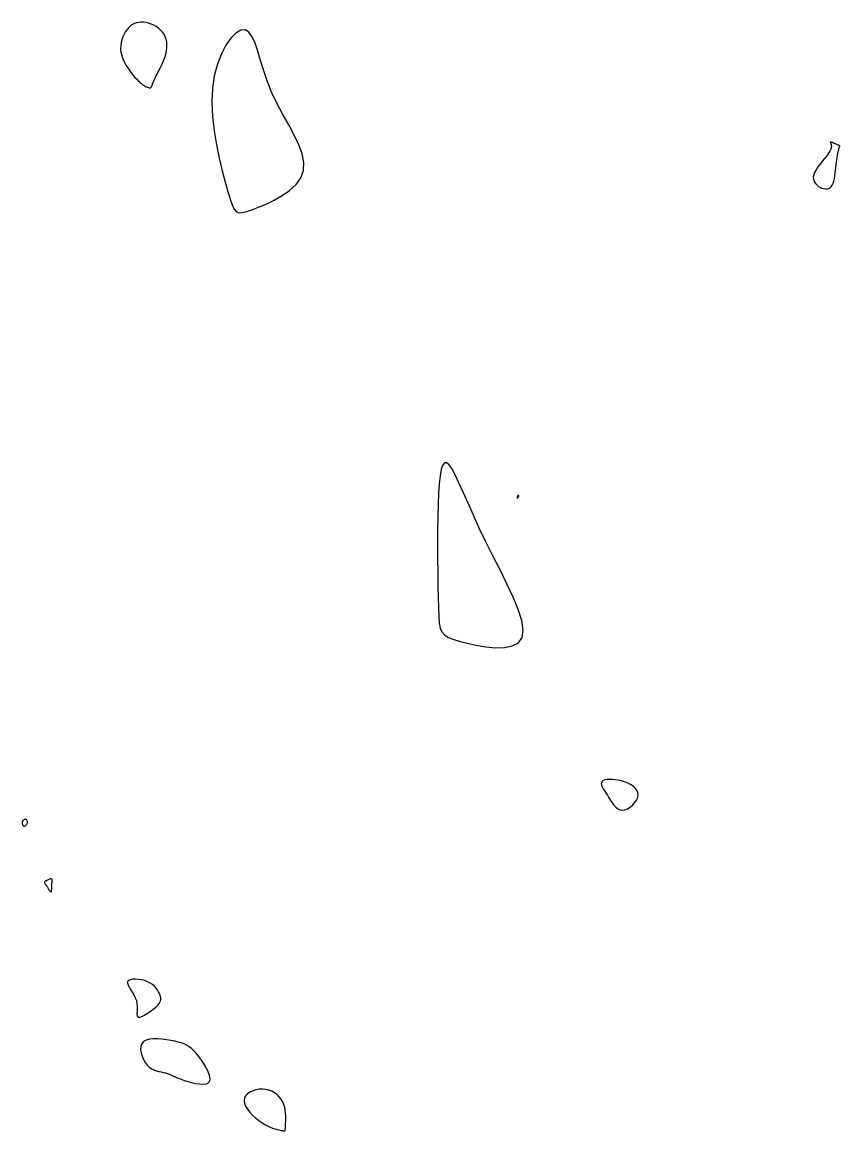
# Model space of a CAD drawing. Extents: x 3040093 to 3056816, y 408076 to 509144.
# Drawn here: x 3046866.9 to 3046918.6, y 435669.7 to 435739.9 of the extents above; entities that cross this region are included whole.
import ezdxf

# ---------------------------------------------------------------- set-up
doc = ezdxf.new("R2010")
doc.units = 0
doc.layers.add('V-CHAN-CONT-EL17', color=7, linetype='Continuous')

msp = doc.modelspace()

# ---------------------------------------------------------------- linework, layer by layer
at = {"layer": 'V-CHAN-CONT-EL17'}
for points in [[(3046874.043, 435736.386), (3046874.137, 435736.281), (3046874.224, 435736.19), (3046874.304, 435736.113), (3046874.379, 435736.046), (3046874.45, 435735.989), (3046874.518, 435735.939), (3046874.585, 435735.894), (3046874.651, 435735.853), (3046874.717, 435735.816), (3046874.78, 435735.784), (3046874.84, 435735.758), (3046874.896, 435735.738), (3046874.947, 435735.727), (3046874.991, 435735.724), (3046875.028, 435735.731), (3046875.057, 435735.749), (3046875.081, 435735.779), (3046875.104, 435735.822), (3046875.127, 435735.881), (3046875.155, 435735.956), (3046875.19, 435736.049), (3046875.236, 435736.162), (3046875.296, 435736.295), (3046875.373, 435736.451), (3046875.461, 435736.625), (3046875.558, 435736.814), (3046875.657, 435737.015), (3046875.755, 435737.224), (3046875.847, 435737.437), (3046875.927, 435737.65), (3046875.992, 435737.861), (3046876.037, 435738.066), (3046876.062, 435738.263), (3046876.067, 435738.452), (3046876.051, 435738.633), (3046876.014, 435738.804), (3046875.958, 435738.965), (3046875.881, 435739.115), (3046875.784, 435739.254), (3046875.667, 435739.38), (3046875.533, 435739.493), (3046875.386, 435739.593), (3046875.229, 435739.679), (3046875.066, 435739.75), (3046874.901, 435739.806), (3046874.736, 435739.846), (3046874.576, 435739.87), (3046874.423, 435739.877), (3046874.278, 435739.866), (3046874.14, 435739.838), (3046874.009, 435739.791), (3046873.885, 435739.727), (3046873.768, 435739.644), (3046873.656, 435739.543), (3046873.551, 435739.423), (3046873.451, 435739.283), (3046873.361, 435739.127), (3046873.281, 435738.957), (3046873.216, 435738.774), (3046873.168, 435738.582), (3046873.141, 435738.383), (3046873.136, 435738.178), (3046873.157, 435737.971), (3046873.205, 435737.763), (3046873.278, 435737.558), (3046873.369, 435737.358), (3046873.475, 435737.164), (3046873.589, 435736.98), (3046873.708, 435736.808), (3046873.826, 435736.65), (3046873.939, 435736.509)], [(3046884.734, 435730.989), (3046884.624, 435731.536), (3046884.409, 435732.118), (3046884.115, 435732.732), (3046883.771, 435733.373), (3046883.403, 435734.035), (3046883.04, 435734.716), (3046882.708, 435735.409), (3046882.429, 435736.109), (3046882.196, 435736.794), (3046881.995, 435737.444), (3046881.814, 435738.036), (3046881.639, 435738.549), (3046881.457, 435738.959), (3046881.254, 435739.245), (3046881.018, 435739.386), (3046880.741, 435739.364), (3046880.434, 435739.187), (3046880.114, 435738.871), (3046879.8, 435738.428), (3046879.508, 435737.873), (3046879.256, 435737.219), (3046879.06, 435736.482), (3046878.939, 435735.674), (3046878.904, 435734.811), (3046878.945, 435733.916), (3046879.046, 435733.011), (3046879.192, 435732.119), (3046879.368, 435731.264), (3046879.559, 435730.469), (3046879.747, 435729.757), (3046879.919, 435729.152), (3046880.063, 435728.67), (3046880.19, 435728.308), (3046880.316, 435728.053), (3046880.454, 435727.894), (3046880.621, 435727.821), (3046880.831, 435727.823), (3046881.1, 435727.888), (3046881.443, 435728.005), (3046881.867, 435728.165), (3046882.349, 435728.368), (3046882.858, 435728.612), (3046883.363, 435728.899), (3046883.831, 435729.229), (3046884.233, 435729.603), (3046884.537, 435730.021), (3046884.711, 435730.483)], [(3046917.927, 435731.577), (3046917.81, 435731.418), (3046917.675, 435731.248), (3046917.53, 435731.071), (3046917.386, 435730.891), (3046917.251, 435730.712), (3046917.133, 435730.538), (3046917.043, 435730.374), (3046916.987, 435730.221), (3046916.963, 435730.082), (3046916.968, 435729.955), (3046916.998, 435729.839), (3046917.05, 435729.736), (3046917.119, 435729.643), (3046917.204, 435729.56), (3046917.299, 435729.488), (3046917.401, 435729.426), (3046917.508, 435729.377), (3046917.617, 435729.341), (3046917.725, 435729.322), (3046917.83, 435729.323), (3046917.929, 435729.344), (3046918.019, 435729.39), (3046918.098, 435729.461), (3046918.165, 435729.56), (3046918.219, 435729.683), (3046918.263, 435729.825), (3046918.299, 435729.983), (3046918.328, 435730.152), (3046918.352, 435730.327), (3046918.373, 435730.505), (3046918.392, 435730.68), (3046918.412, 435730.849), (3046918.431, 435731.011), (3046918.451, 435731.163), (3046918.471, 435731.305), (3046918.491, 435731.436), (3046918.51, 435731.554), (3046918.53, 435731.658), (3046918.55, 435731.746), (3046918.569, 435731.819), (3046918.587, 435731.877), (3046918.604, 435731.923), (3046918.618, 435731.958), (3046918.629, 435731.985), (3046918.637, 435732.005), (3046918.64, 435732.021), (3046918.638, 435732.034), (3046918.631, 435732.047), (3046918.617, 435732.059), (3046918.598, 435732.072), (3046918.572, 435732.086), (3046918.54, 435732.101), (3046918.502, 435732.117), (3046918.458, 435732.136), (3046918.408, 435732.157), (3046918.351, 435732.181), (3046918.291, 435732.206), (3046918.231, 435732.23), (3046918.174, 435732.252), (3046918.123, 435732.27), (3046918.081, 435732.281), (3046918.052, 435732.284), (3046918.038, 435732.277), (3046918.042, 435732.258), (3046918.057, 435732.226), (3046918.078, 435732.182), (3046918.097, 435732.122), (3046918.107, 435732.047), (3046918.102, 435731.956), (3046918.075, 435731.848), (3046918.018, 435731.722)], [(3046898.603, 435701.409), (3046898.511, 435702.006), (3046898.291, 435702.707), (3046897.971, 435703.49), (3046897.578, 435704.332), (3046897.14, 435705.212), (3046896.685, 435706.107), (3046896.241, 435706.996), (3046895.83, 435707.857), (3046895.457, 435708.676), (3046895.119, 435709.438), (3046894.815, 435710.128), (3046894.544, 435710.732), (3046894.304, 435711.235), (3046894.093, 435711.623), (3046893.91, 435711.882), (3046893.753, 435712), (3046893.621, 435711.981), (3046893.511, 435711.832), (3046893.422, 435711.558), (3046893.35, 435711.167), (3046893.294, 435710.665), (3046893.253, 435710.058), (3046893.223, 435709.354), (3046893.203, 435708.563), (3046893.192, 435707.708), (3046893.189, 435706.818), (3046893.191, 435705.92), (3046893.2, 435705.042), (3046893.212, 435704.211), (3046893.227, 435703.456), (3046893.244, 435702.804), (3046893.264, 435702.274), (3046893.298, 435701.858), (3046893.36, 435701.535), (3046893.463, 435701.289), (3046893.621, 435701.101), (3046893.847, 435700.953), (3046894.154, 435700.826), (3046894.556, 435700.702), (3046895.058, 435700.571), (3046895.632, 435700.444), (3046896.241, 435700.344), (3046896.849, 435700.289), (3046897.42, 435700.301), (3046897.916, 435700.399), (3046898.301, 435700.604), (3046898.538, 435700.936)], [(3046898.323, 435709.875), (3046898.324, 435709.882), (3046898.325, 435709.888), (3046898.324, 435709.894), (3046898.324, 435709.9), (3046898.323, 435709.905), (3046898.321, 435709.91), (3046898.319, 435709.914), (3046898.317, 435709.918), (3046898.314, 435709.921), (3046898.311, 435709.923), (3046898.307, 435709.924), (3046898.304, 435709.925), (3046898.299, 435709.925), (3046898.295, 435709.925), (3046898.289, 435709.924), (3046898.284, 435709.921), (3046898.278, 435709.918), (3046898.271, 435709.914), (3046898.265, 435709.909), (3046898.258, 435709.901), (3046898.252, 435709.893), (3046898.245, 435709.882), (3046898.239, 435709.869), (3046898.233, 435709.854), (3046898.228, 435709.838), (3046898.223, 435709.821), (3046898.22, 435709.804), (3046898.217, 435709.789), (3046898.216, 435709.775), (3046898.217, 435709.765), (3046898.219, 435709.758), (3046898.224, 435709.755), (3046898.23, 435709.757), (3046898.237, 435709.761), (3046898.246, 435709.769), (3046898.255, 435709.778), (3046898.264, 435709.788), (3046898.273, 435709.798), (3046898.282, 435709.809), (3046898.29, 435709.818), (3046898.297, 435709.827), (3046898.303, 435709.835), (3046898.308, 435709.842), (3046898.313, 435709.849), (3046898.317, 435709.856), (3046898.32, 435709.863), (3046898.322, 435709.869)], [(3046905.86, 435691.136), (3046905.796, 435691.278), (3046905.693, 435691.408), (3046905.558, 435691.524), (3046905.398, 435691.628), (3046905.218, 435691.718), (3046905.025, 435691.795), (3046904.825, 435691.856), (3046904.625, 435691.904), (3046904.429, 435691.936), (3046904.242, 435691.954), (3046904.068, 435691.957), (3046903.912, 435691.947), (3046903.779, 435691.922), (3046903.672, 435691.883), (3046903.598, 435691.831), (3046903.557, 435691.764), (3046903.549, 435691.685), (3046903.569, 435691.592), (3046903.611, 435691.488), (3046903.673, 435691.37), (3046903.75, 435691.242), (3046903.838, 435691.101), (3046903.932, 435690.95), (3046904.029, 435690.789), (3046904.129, 435690.625), (3046904.235, 435690.466), (3046904.347, 435690.318), (3046904.466, 435690.191), (3046904.595, 435690.092), (3046904.734, 435690.027), (3046904.885, 435690.006), (3046905.048, 435690.032), (3046905.215, 435690.102), (3046905.38, 435690.206), (3046905.534, 435690.338), (3046905.669, 435690.489), (3046905.777, 435690.652), (3046905.85, 435690.819), (3046905.88, 435690.983)], [(3046867.009, 435689.005), (3046867.035, 435689.002), (3046867.062, 435689.004), (3046867.089, 435689.013), (3046867.116, 435689.026), (3046867.142, 435689.045), (3046867.166, 435689.067), (3046867.187, 435689.094), (3046867.204, 435689.123), (3046867.218, 435689.154), (3046867.228, 435689.187), (3046867.235, 435689.22), (3046867.237, 435689.253), (3046867.236, 435689.285), (3046867.232, 435689.314), (3046867.223, 435689.341), (3046867.211, 435689.364), (3046867.195, 435689.383), (3046867.177, 435689.398), (3046867.156, 435689.409), (3046867.133, 435689.417), (3046867.109, 435689.421), (3046867.084, 435689.421), (3046867.059, 435689.418), (3046867.034, 435689.41), (3046867.01, 435689.399), (3046866.988, 435689.384), (3046866.967, 435689.366), (3046866.948, 435689.344), (3046866.932, 435689.32), (3046866.92, 435689.292), (3046866.911, 435689.26), (3046866.907, 435689.227), (3046866.907, 435689.191), (3046866.911, 435689.155), (3046866.919, 435689.12), (3046866.931, 435689.087), (3046866.946, 435689.058), (3046866.964, 435689.034), (3046866.985, 435689.016)], [(3046868.75, 435684.852), (3046868.76, 435684.88), (3046868.767, 435684.921), (3046868.771, 435684.973), (3046868.773, 435685.032), (3046868.774, 435685.098), (3046868.776, 435685.167), (3046868.779, 435685.237), (3046868.785, 435685.306), (3046868.791, 435685.373), (3046868.797, 435685.436), (3046868.802, 435685.494), (3046868.804, 435685.545), (3046868.802, 435685.589), (3046868.796, 435685.625), (3046868.783, 435685.65), (3046868.763, 435685.664), (3046868.737, 435685.669), (3046868.706, 435685.666), (3046868.67, 435685.656), (3046868.632, 435685.641), (3046868.592, 435685.623), (3046868.551, 435685.602), (3046868.511, 435685.582), (3046868.472, 435685.562), (3046868.435, 435685.543), (3046868.402, 435685.525), (3046868.372, 435685.507), (3046868.347, 435685.489), (3046868.328, 435685.471), (3046868.315, 435685.452), (3046868.309, 435685.433), (3046868.31, 435685.412), (3046868.318, 435685.391), (3046868.331, 435685.37), (3046868.347, 435685.349), (3046868.366, 435685.328), (3046868.385, 435685.307), (3046868.404, 435685.288), (3046868.421, 435685.271), (3046868.435, 435685.255), (3046868.446, 435685.239), (3046868.456, 435685.224), (3046868.466, 435685.207), (3046868.476, 435685.187), (3046868.488, 435685.164), (3046868.503, 435685.135), (3046868.522, 435685.101), (3046868.546, 435685.061), (3046868.573, 435685.016), (3046868.602, 435684.971), (3046868.632, 435684.928), (3046868.661, 435684.89), (3046868.689, 435684.861), (3046868.714, 435684.842), (3046868.735, 435684.839)], [(3046874.347, 435676.91), (3046874.469, 435676.95), (3046874.613, 435677.02), (3046874.771, 435677.112), (3046874.935, 435677.22), (3046875.097, 435677.337), (3046875.248, 435677.456), (3046875.38, 435677.571), (3046875.486, 435677.675), (3046875.567, 435677.77), (3046875.625, 435677.859), (3046875.661, 435677.944), (3046875.678, 435678.028), (3046875.677, 435678.114), (3046875.66, 435678.204), (3046875.63, 435678.302), (3046875.587, 435678.408), (3046875.531, 435678.52), (3046875.461, 435678.636), (3046875.375, 435678.752), (3046875.271, 435678.865), (3046875.149, 435678.971), (3046875.008, 435679.068), (3046874.845, 435679.152), (3046874.661, 435679.22), (3046874.465, 435679.271), (3046874.266, 435679.304), (3046874.075, 435679.317), (3046873.9, 435679.311), (3046873.753, 435679.283), (3046873.642, 435679.234), (3046873.579, 435679.161), (3046873.568, 435679.065), (3046873.604, 435678.948), (3046873.673, 435678.812), (3046873.764, 435678.661), (3046873.868, 435678.497), (3046873.971, 435678.323), (3046874.063, 435678.142), (3046874.132, 435677.957), (3046874.171, 435677.772), (3046874.185, 435677.591), (3046874.183, 435677.419), (3046874.175, 435677.263), (3046874.168, 435677.129), (3046874.174, 435677.021), (3046874.2, 435676.945), (3046874.255, 435676.907)], [(3046874.948, 435673.744), (3046875.092, 435673.644), (3046875.24, 435673.569), (3046875.392, 435673.513), (3046875.543, 435673.472), (3046875.692, 435673.44), (3046875.837, 435673.411), (3046875.975, 435673.379), (3046876.104, 435673.34), (3046876.229, 435673.294), (3046876.354, 435673.241), (3046876.485, 435673.183), (3046876.626, 435673.121), (3046876.781, 435673.054), (3046876.957, 435672.984), (3046877.158, 435672.912), (3046877.385, 435672.84), (3046877.63, 435672.773), (3046877.881, 435672.719), (3046878.123, 435672.683), (3046878.346, 435672.673), (3046878.538, 435672.694), (3046878.684, 435672.755), (3046878.774, 435672.862), (3046878.799, 435673.018), (3046878.765, 435673.215), (3046878.683, 435673.442), (3046878.562, 435673.688), (3046878.414, 435673.941), (3046878.249, 435674.19), (3046878.077, 435674.424), (3046877.909, 435674.632), (3046877.752, 435674.804), (3046877.603, 435674.944), (3046877.456, 435675.057), (3046877.306, 435675.147), (3046877.147, 435675.219), (3046876.973, 435675.279), (3046876.778, 435675.331), (3046876.556, 435675.381), (3046876.305, 435675.432), (3046876.033, 435675.479), (3046875.751, 435675.518), (3046875.471, 435675.541), (3046875.202, 435675.544), (3046874.958, 435675.519), (3046874.748, 435675.463), (3046874.584, 435675.367), (3046874.474, 435675.23), (3046874.416, 435675.059), (3046874.403, 435674.863), (3046874.429, 435674.653), (3046874.49, 435674.439), (3046874.577, 435674.232), (3046874.687, 435674.04), (3046874.812, 435673.875)], [(3046883.544, 435669.748), (3046883.549, 435669.769), (3046883.554, 435669.798), (3046883.557, 435669.84), (3046883.56, 435669.895), (3046883.564, 435669.967), (3046883.568, 435670.059), (3046883.573, 435670.172), (3046883.58, 435670.308), (3046883.585, 435670.464), (3046883.585, 435670.635), (3046883.577, 435670.817), (3046883.557, 435671.004), (3046883.522, 435671.193), (3046883.469, 435671.379), (3046883.394, 435671.556), (3046883.295, 435671.722), (3046883.172, 435671.872), (3046883.03, 435672.007), (3046882.87, 435672.122), (3046882.695, 435672.217), (3046882.508, 435672.289), (3046882.31, 435672.336), (3046882.105, 435672.355), (3046881.896, 435672.347), (3046881.689, 435672.311), (3046881.493, 435672.249), (3046881.316, 435672.164), (3046881.164, 435672.058), (3046881.046, 435671.931), (3046880.97, 435671.787), (3046880.943, 435671.626), (3046880.971, 435671.452), (3046881.047, 435671.268), (3046881.164, 435671.079), (3046881.313, 435670.891), (3046881.486, 435670.707), (3046881.675, 435670.534), (3046881.872, 435670.375), (3046882.067, 435670.235), (3046882.255, 435670.119), (3046882.433, 435670.024), (3046882.6, 435669.948), (3046882.755, 435669.889), (3046882.897, 435669.843), (3046883.024, 435669.808), (3046883.136, 435669.783), (3046883.232, 435669.763), (3046883.311, 435669.746), (3046883.375, 435669.734), (3046883.425, 435669.724), (3046883.463, 435669.719), (3046883.492, 435669.717), (3046883.512, 435669.719), (3046883.526, 435669.724), (3046883.536, 435669.734)]]:
    msp.add_lwpolyline(points, close=True, dxfattribs=at)

doc.saveas('drawing.dxf')
